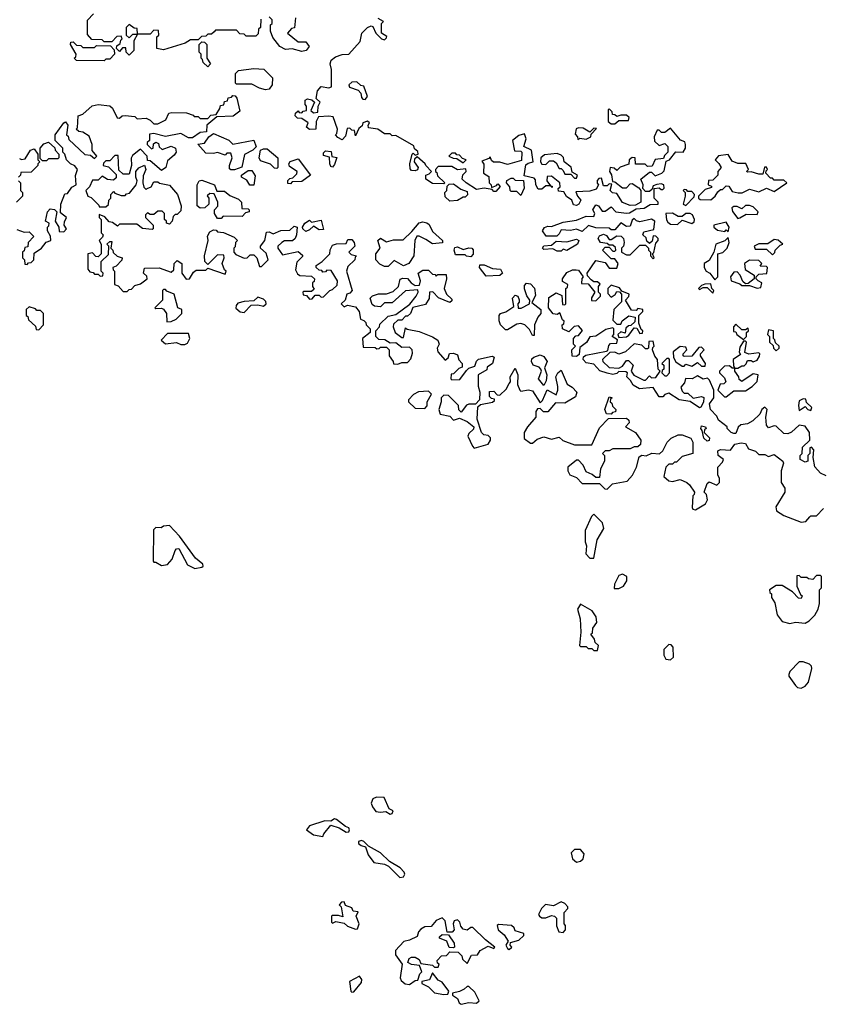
# Model space of a CAD drawing. Extents: x 2494106 to 2685573, y 758056 to 915185.
# Tile 308 of 507: x 2570886 to 2575070, y 898707 to 903835. Entities that reach past the tile are written whole.
import ezdxf

# ---------------------------------------------------------------- set-up
doc = ezdxf.new("R2010")
doc.units = 0

msp = doc.modelspace()

# ---------------------------------------------------------------- linework, layer by layer
at = {"layer": '0CON05XD'}
for points in [[(2572141.7, 903838.3), (2572140, 903795), (2572130, 903785), (2572128.3, 903761.7), (2572115, 903750), (2572065, 903750), (2572055, 903760), (2572031.7, 903761.7), (2572015, 903780), (2571905, 903780), (2571898.3, 903771.7), (2571885, 903760), (2571865, 903760), (2571855, 903750), (2571831.7, 903748.3), (2571815, 903730), (2571775, 903730), (2571747, 903713), (2571635, 903677.5), (2571600, 903685), (2571600, 903745), (2571610, 903755), (2571608.3, 903778.3), (2571585, 903780), (2571565, 903760), (2571500, 903760), (2571480, 903725), (2571480, 903675), (2571455, 903650), (2571440, 903665), (2571438.3, 903688.3), (2571421.7, 903688.3), (2571405, 903670), (2571390, 903685), (2571391.7, 903698.3), (2571408.3, 903711.7), (2571411.7, 903728.3), (2571420, 903735), (2571415, 903750), (2571391.7, 903748.3), (2571365, 903720), (2571325, 903720), (2571315, 903730), (2571261.7, 903731.7), (2571238.3, 903758.3), (2571238.3, 903831.7), (2571270, 903865)], [(2572322.5, 903845), (2572317, 903793), (2572301.7, 903788.3), (2572280, 903765), (2572335, 903720), (2572375, 903720), (2572392.5, 903695), (2572377.5, 903675), (2572355, 903670), (2572305, 903682.5), (2572269.3, 903679.3), (2572240, 903695), (2572203, 903743), (2572192.5, 903775), (2572192.5, 903807.5), (2572200, 903815), (2572200, 903835), (2572185, 903850)], [(2573695, 902720), (2573681.7, 902708.3), (2573626.7, 902706.7), (2573608.8, 902735), (2573617.7, 902752.3), (2573635, 902758.8), (2573655, 902757.5), (2573715, 902781.2), (2573785, 902790), (2573835, 902812.5), (2573875, 902810), (2573880, 902825), (2573870, 902845), (2573885, 902870), (2573900, 902865), (2573918.3, 902838.3), (2573935, 902837.5), (2573965, 902860), (2573990, 902835), (2574045, 902826.7), (2574061.7, 902828.3), (2574095, 902850), (2574137, 902853), (2574168.3, 902871.7), (2574210, 902875), (2574210, 902885), (2574190, 902905), (2574190, 902955), (2574215, 902960), (2574225, 902950), (2574235, 902950), (2574241.7, 902958.3), (2574240, 902975), (2574225, 902980), (2574203, 902977), (2574185, 902970), (2574178.3, 902951.7), (2574165, 902940), (2574145, 902940), (2574130, 902955), (2574132.5, 902975), (2574120, 903005), (2574165, 903040), (2574175, 903040), (2574195, 903022.5), (2574230, 903035), (2574241.7, 903048.3), (2574251.7, 903098.3), (2574270, 903105), (2574303, 903147), (2574340, 903145), (2574352.5, 903165), (2574352.5, 903185), (2574348.3, 903198.3), (2574327, 903207), (2574275, 903270), (2574245, 903247.5), (2574228.3, 903248.3), (2574215, 903260), (2574205, 903260), (2574190, 903225), (2574191.7, 903201.7), (2574215, 903180), (2574245, 903190), (2574260, 903175), (2574260, 903145), (2574243, 903127), (2574238.3, 903111.7), (2574195, 903107.5), (2574178.3, 903071.7), (2574155, 903070), (2574141.7, 903081.7), (2574091.7, 903081.7), (2574090, 903115), (2574075, 903117.5), (2574060, 903105), (2574058.3, 903081.7), (2574013, 903067), (2573995, 903050), (2573981.7, 903061.7), (2573960, 903065), (2573957.5, 903045), (2573967, 903027), (2573971.7, 902991.7), (2573985, 902990), (2574025, 902960), (2574045, 902960), (2574065, 902980), (2574075, 902982.5), (2574109.3, 902959.3), (2574120, 902945), (2574120, 902885), (2574091.7, 902868.3), (2574065, 902866.7), (2574025, 902882.5), (2573995, 902930), (2573973, 902933), (2573960, 902945), (2573968.3, 902978.3), (2573955, 902980), (2573945, 902970), (2573925, 902970), (2573915, 903010), (2573901.7, 903008.3), (2573893, 902997), (2573893, 902983), (2573900, 902975), (2573887, 902953), (2573855, 902942.5), (2573781.7, 902938.3), (2573790, 902915), (2573807.5, 902895), (2573797.5, 902875), (2573785, 902867.5), (2573770, 902870), (2573760, 902895), (2573733.6, 902913.6), (2573718.3, 902938.3), (2573691.7, 902941.7), (2573690, 902955), (2573700, 902965), (2573697.5, 902985), (2573655, 903020), (2573631.7, 903018.3), (2573630, 902995), (2573650, 902970), (2573658.3, 902968.3), (2573658.3, 902961.7), (2573650, 902970), (2573625, 902970), (2573605, 902952.5), (2573585, 902952.5), (2573572.5, 902975), (2573571.7, 903001.7), (2573565, 903010), (2573512.5, 903022.5), (2573521.7, 903078.3), (2573532.5, 903087.5), (2573560, 903095), (2573550, 903155), (2573510, 903175), (2573522.5, 903215), (2573515, 903240), (2573485, 903232.5), (2573452.5, 903205), (2573461.7, 903151.7), (2573495, 903150), (2573500, 903145), (2573498.3, 903101.7), (2573425, 903080), (2573385, 903092.5), (2573353, 903093), (2573341.7, 903101.7), (2573335, 903120), (2573328.3, 903111.7), (2573291.7, 903098.3), (2573301.7, 903081.7), (2573300, 903035), (2573328.3, 903018.3), (2573330, 902985), (2573340, 902975), (2573341.7, 902961.7), (2573368.3, 902971.7), (2573375, 902980), (2573387, 902967), (2573365, 902940), (2573355, 902940), (2573345, 902950), (2573305, 902957.5), (2573265, 902950), (2573210, 902985), (2573190, 903005), (2573193, 903027), (2573210, 903045), (2573208.3, 903058.3), (2573165, 903052.5), (2573135, 903070), (2573065, 903070), (2573050, 903055), (2573050, 903045), (2573058.3, 903038.3), (2573061.7, 903021.7), (2573100, 902985), (2573095, 902980), (2573035, 902982.5), (2573000, 903005), (2573000, 903025), (2573018.3, 903031.7), (2573030, 903045), (2573000, 903075), (2572997.5, 903085), (2572955, 903120), (2572941.7, 903108.3), (2572940, 903095), (2572960, 903065), (2572957, 903053), (2572945, 903047.5), (2572925, 903050), (2572918.3, 903058.3), (2572917.5, 903085), (2572930, 903135), (2572935, 903140), (2572945, 903130), (2572960, 903135), (2572958.3, 903148.3), (2572941.7, 903161.7), (2572938.3, 903178.3), (2572845, 903232.5), (2572825, 903230), (2572815, 903240), (2572785, 903240), (2572750, 903265), (2572701.7, 903271.7), (2572700, 903285), (2572707.5, 903297.5), (2572697, 903307), (2572671.7, 903298.3), (2572668.3, 903281.7), (2572651.7, 903268.3), (2572635, 903230), (2572628.3, 903258.3), (2572615, 903260), (2572605, 903270), (2572591.7, 903268.3), (2572581.7, 903228.3), (2572565, 903210), (2572541.7, 903221.7), (2572530, 903235), (2572537, 903243), (2572540, 903265), (2572518.3, 903328.3), (2572495, 903333.3), (2572441.7, 903328.3), (2572430, 903305), (2572427.5, 903265), (2572395, 903262.5), (2572380, 903275), (2572388.3, 903298.3), (2572355, 903320), (2572331.7, 903321.7), (2572320, 903335), (2572321.7, 903348.3), (2572335, 903360), (2572341.7, 903351.7), (2572355, 903350), (2572361.7, 903358.3), (2572378.3, 903361.7), (2572380, 903385), (2572373, 903393), (2572372.5, 903415), (2572385, 903422.5), (2572407, 903417), (2572420, 903405), (2572401.7, 903361.7), (2572415, 903350), (2572437.5, 903352.5), (2572440, 903385), (2572450, 903405), (2572430, 903425), (2572436.7, 903465), (2572455, 903487.5), (2572495, 903480), (2572510, 903485), (2572510, 903575), (2572502.5, 903605), (2572507.5, 903625), (2572529.3, 903640.7), (2572565, 903653.3), (2572600, 903655), (2572658.8, 903721.2), (2572667.5, 903765), (2572697.5, 903795), (2572715, 903802.5), (2572725, 903800), (2572740, 903765), (2572770, 903735), (2572785, 903730), (2572795, 903740), (2572797.5, 903747.5), (2572770, 903765), (2572770, 903815), (2572780, 903825), (2572751.7, 903841.7)], [(2571455, 903740), (2571475, 903760), (2571500, 903760), (2571498.3, 903788.3), (2571481.7, 903791.7), (2571455, 903810), (2571440, 903795), (2571440, 903755), (2571455, 903740)], [(2571325, 903620), (2571181.7, 903621.7), (2571170, 903635), (2571178.3, 903641.7), (2571180, 903655), (2571150, 903705), (2571151.7, 903718.3), (2571165, 903720), (2571181.7, 903701.7), (2571205, 903700), (2571215, 903690), (2571275, 903690), (2571285, 903700), (2571358.3, 903698.3), (2571378.3, 903678.3), (2571380, 903655), (2571355, 903630), (2571335, 903630), (2571325, 903620)], [(2571865, 903590), (2571841.7, 903611.7), (2571838.3, 903628.3), (2571830, 903635), (2571830, 903655), (2571820, 903665), (2571820, 903705), (2571835, 903720), (2571848.3, 903718.3), (2571860, 903705), (2571860, 903635), (2571880, 903605), (2571865, 903590)], [(2572165, 903470), (2572135, 903477.5), (2572095, 903500), (2572015, 903500), (2572010, 903505), (2572010, 903555), (2572025, 903570), (2572105, 903580), (2572157, 903577), (2572201.7, 903531.7), (2572200, 903495), (2572185, 903472.5), (2572165, 903470)], [(2572685, 903420), (2572697.5, 903435), (2572678.3, 903488.3), (2572661.7, 903491.7), (2572641.7, 903511.7), (2572615, 903510), (2572600, 903495), (2572603.3, 903483.3), (2572648.3, 903468.3), (2572661.7, 903451.7), (2572665, 903430), (2572671.7, 903421.7), (2572685, 903420)], [(2570911.7, 902561.7), (2570925, 902560), (2570931.7, 902568.3), (2570945, 902570), (2570960, 902585), (2570961.7, 902618.3), (2571000, 902645), (2571023.6, 902676.4), (2571047.5, 902685), (2571047, 902707), (2571030, 902735), (2571030, 902755), (2571038.3, 902761.7), (2571040, 902775), (2571020, 902785), (2571030, 902835), (2571045, 902850), (2571067, 902847), (2571080, 902835), (2571070, 902785), (2571090, 902755), (2571091.7, 902731.7), (2571115, 902730), (2571130, 902745), (2571117.5, 902765), (2571118.3, 902781.7), (2571130, 902805), (2571098.3, 902828.3), (2571100, 902875), (2571121.7, 902928.3), (2571135, 902930), (2571157, 902963), (2571180, 902975), (2571177, 903023), (2571187.5, 903055), (2571173, 903073), (2571150, 903085), (2571130, 903105), (2571120, 903135), (2571110, 903145), (2571110, 903165), (2571070, 903205), (2571070, 903235), (2571115, 903297.5), (2571125, 903302.5), (2571136.7, 903285), (2571130, 903235), (2571138.3, 903228.3), (2571141.7, 903211.7), (2571225, 903132.5), (2571255, 903130), (2571275, 903112.5), (2571287.5, 903125), (2571263.3, 903153.3), (2571263.8, 903185), (2571248.3, 903228.3), (2571215, 903250), (2571193, 903253), (2571180, 903265), (2571187.5, 903272.5), (2571190, 903335), (2571215, 903342.5), (2571263, 903387), (2571295, 903393.8), (2571355.7, 903385.7), (2571368.8, 903375), (2571393, 903323), (2571405, 903322.5), (2571420, 903335), (2571435, 903336.7), (2571485, 903330), (2571498.3, 903318.3), (2571545, 903322.5), (2571565, 903312.5), (2571585, 903292.5), (2571605, 903293.3), (2571647, 903313), (2571661.7, 903348.3), (2571678.3, 903351.7), (2571755, 903350), (2571788.3, 903338.3), (2571795, 903330), (2571815, 903330), (2571825, 903320), (2571865, 903320), (2571881.7, 903338.3), (2571908.3, 903341.7), (2571928.3, 903371.7), (2571931.7, 903388.3), (2571948.3, 903391.7), (2571951.7, 903408.3), (2571968.3, 903411.7), (2571971.7, 903428.3), (2571988.3, 903431.7), (2571995, 903440), (2572008.3, 903438.3), (2572017, 903427), (2572031.7, 903358.3), (2571997, 903333), (2571911.7, 903328.3), (2571860, 903285), (2571858.3, 903251.7), (2571825, 903247.5), (2571785, 903220), (2571765, 903220), (2571725, 903242.5), (2571645, 903226.7), (2571585, 903242.5), (2571561.7, 903238.3), (2571562.5, 903205), (2571550, 903195), (2571550, 903185), (2571571.7, 903161.7), (2571580, 903165), (2571581.7, 903188.3), (2571595, 903197.5), (2571609.3, 903189.3), (2571612.5, 903172.5), (2571628.3, 903158.3), (2571675, 903176.7), (2571696.7, 903165), (2571700, 903145), (2571690.7, 903129.3), (2571655, 903100), (2571647.5, 903065), (2571625, 903050), (2571565, 903100), (2571551.7, 903101.7), (2571550, 903125), (2571515, 903160), (2571473, 903127), (2571467, 903113), (2571467.5, 903075), (2571455, 903030), (2571425, 903030), (2571401.7, 903051.7), (2571398.3, 903128.3), (2571381.7, 903128.3), (2571355, 903100), (2571335, 903100), (2571321.7, 903088.3), (2571320, 903075), (2571348.3, 903068.3), (2571388.3, 903028.3), (2571388.3, 903011.7), (2571375, 903000), (2571342.5, 903002.5), (2571315, 903020), (2571295, 903000), (2571265, 903000), (2571250, 902965), (2571230, 902945), (2571240, 902915), (2571258.3, 902908.3), (2571298.3, 902868.3), (2571300, 902860), (2571335, 902860), (2571348.3, 902871.7), (2571350, 902895), (2571360, 902905), (2571360, 902925), (2571375, 902940), (2571381.7, 902931.7), (2571415, 902920), (2571435, 902920), (2571441.7, 902928.3), (2571458.3, 902931.7), (2571492.5, 902975), (2571497.5, 902995), (2571490, 903015), (2571490, 903045), (2571507, 903063), (2571535, 903077.5), (2571542.5, 903055), (2571528.3, 903021.7), (2571527.5, 902985), (2571532.5, 902962.5), (2571545, 902950), (2571550, 902955), (2571570, 902965), (2571585, 902990), (2571605, 902990), (2571613, 902983), (2571665, 902973.3), (2571707.5, 902925), (2571726.7, 902865), (2571725, 902840), (2571705, 902820), (2571695, 902820), (2571685, 902810), (2571680, 902785), (2571665, 902770), (2571650, 902775), (2571650, 902785), (2571640, 902795), (2571640, 902825), (2571628.3, 902838.3), (2571605, 902837.5), (2571585, 902820), (2571565, 902820), (2571551.7, 902828.3), (2571541.7, 902818.3), (2571540, 902805), (2571580, 902765), (2571580, 902745), (2571575, 902742.5), (2571525, 902747.5), (2571495, 902770), (2571405, 902770), (2571395, 902760), (2571368.3, 902778.3), (2571351.7, 902781.7), (2571328.3, 902808.3), (2571300, 902820), (2571300, 902805), (2571310, 902795), (2571310, 902725), (2571320, 902715), (2571317, 902703), (2571300, 902685), (2571310, 902665), (2571310, 902615), (2571295, 902600), (2571281.7, 902601.7), (2571265, 902620), (2571240, 902615), (2571240, 902535), (2571251.7, 902521.7), (2571268.3, 902518.3), (2571275, 902510), (2571295, 902510), (2571305, 902500), (2571318.3, 902501.7), (2571320, 902515), (2571310, 902525), (2571310, 902575), (2571348.3, 902611.7), (2571350, 902655), (2571340, 902665), (2571355, 902680), (2571365, 902680), (2571360, 902645), (2571370, 902635), (2571371.7, 902621.7), (2571393, 902603), (2571420, 902595), (2571418.3, 902581.7), (2571388.3, 902551.7), (2571370, 902545), (2571371.7, 902531.7), (2571380, 902525), (2571380, 902455), (2571398.3, 902448.3), (2571425, 902420), (2571445, 902420), (2571455, 902430), (2571468.3, 902431.7), (2571485, 902450), (2571515, 902460), (2571550, 902485), (2571548.3, 902498.3), (2571530, 902515), (2571535, 902540), (2571611.7, 902541.7), (2571675, 902520), (2571688.3, 902531.7), (2571690, 902565), (2571705, 902580), (2571730, 902565), (2571730, 902515), (2571753, 902483), (2571770, 902485), (2571790.7, 902519.3), (2571805, 902530), (2571855, 902530), (2571865, 902540), (2571955, 902510), (2571960, 902525), (2571951.7, 902531.7), (2571940, 902565), (2571950, 902595), (2571948.3, 902608.3), (2571915, 902610), (2571865, 902560), (2571850, 902575), (2571847.5, 902605), (2571867.5, 902685), (2571863, 902707), (2571875, 902730), (2571895, 902740), (2571908.3, 902738.3), (2571915, 902730), (2571947, 902727), (2572001.7, 902701.7), (2572020, 902685), (2572010, 902675), (2572008.3, 902651.7), (2572000, 902645), (2572000, 902625), (2572011.7, 902611.7), (2572055, 902592.5), (2572070, 902595), (2572085, 902610), (2572105, 902610), (2572120, 902595), (2572135, 902550), (2572145, 902550), (2572180, 902585), (2572168.3, 902618.3), (2572140, 902645), (2572140, 902655), (2572162.5, 902685), (2572171.7, 902728.3), (2572185, 902730), (2572205, 902720), (2572245, 902737.5), (2572291.7, 902738.3), (2572315, 902760), (2572330, 902755), (2572327.5, 902715), (2572320, 902695), (2572307, 902683), (2572265, 902682.5), (2572250, 902675), (2572230, 902655), (2572230, 902645), (2572255, 902610), (2572335, 902627.5), (2572358.3, 902608.3), (2572358.3, 902601.7), (2572328.3, 902571.7), (2572321.7, 902531.7), (2572331.7, 902511.7), (2572345, 902502.5), (2572405, 902500), (2572420, 902485), (2572418.3, 902471.7), (2572410, 902465), (2572410, 902445), (2572418.3, 902431.7), (2572405, 902420), (2572365, 902420), (2572360, 902415), (2572361.7, 902401.7), (2572378.3, 902398.3), (2572395, 902380), (2572408.3, 902381.7), (2572425, 902400), (2572445, 902400), (2572455, 902390), (2572468.3, 902391.7), (2572500, 902425), (2572515, 902430), (2572538.3, 902451.7), (2572540, 902475), (2572508.3, 902528.3), (2572485, 902530), (2572478.3, 902521.7), (2572465, 902520), (2572458.3, 902528.3), (2572445, 902530), (2572430, 902545), (2572430, 902555), (2572460, 902575), (2572500, 902615), (2572503, 902637), (2572515, 902660), (2572535, 902667.5), (2572585, 902670), (2572595, 902690), (2572615, 902690), (2572627.5, 902675), (2572630, 902655), (2572600, 902625), (2572611.7, 902611.7), (2572640, 902605), (2572631.7, 902598.3), (2572630, 902585), (2572595, 902550), (2572587.5, 902525), (2572617.5, 902425), (2572605, 902410), (2572590, 902405), (2572580, 902375), (2572560, 902355), (2572575, 902340), (2572592.5, 902347.5), (2572635, 902340), (2572652.5, 902315), (2572660, 902275), (2572678.3, 902268.3), (2572688.3, 902258.3), (2572690, 902245), (2572710, 902225), (2572710, 902205), (2572670, 902175), (2572675, 902130), (2572737.5, 902127.5), (2572745, 902120), (2572758.3, 902121.7), (2572765, 902130), (2572795, 902130), (2572810, 902115), (2572810, 902085), (2572830, 902055), (2572831.7, 902041.7), (2572855, 902040), (2572875, 902050), (2572905, 902050), (2572921.7, 902068.3), (2572931.7, 902098.3), (2572930, 902115), (2572915, 902130), (2572875, 902127.5), (2572845, 902152.5), (2572815, 902150), (2572787, 902167), (2572755, 902170), (2572740, 902185), (2572740, 902215), (2572760, 902235), (2572761.7, 902248.3), (2572805, 902290), (2572845, 902300), (2572916.7, 902353.3), (2572950, 902395), (2572960, 902415), (2572958.3, 902428.3), (2572895, 902422.5), (2572825, 902360), (2572785, 902360), (2572765, 902340), (2572733, 902343), (2572721.7, 902351.7), (2572710, 902385), (2572723, 902397), (2572753.6, 902406.4), (2572795, 902406.7), (2572830.7, 902419.3), (2572857.5, 902445), (2572867, 902483), (2572880.7, 902489.3), (2572905, 902487.5), (2572923.6, 902463.6), (2572945, 902450), (2572968.3, 902451.7), (2572972.5, 902475), (2572960, 902515), (2572985, 902530), (2573015, 902530), (2573035, 902510), (2573048.3, 902508.3), (2573055, 902500), (2573062.5, 902507.5), (2573107, 902507), (2573108.8, 902485), (2573096.7, 902435), (2573107.5, 902405), (2573135, 902380), (2573135, 902370), (2573125, 902362.5), (2573066.4, 902386.4), (2573037, 902417), (2573020, 902415), (2573017.5, 902382.5), (2572998.3, 902351.7), (2572933.3, 902336.7), (2572920, 902305), (2572905, 902290), (2572895, 902290), (2572875, 902270), (2572855, 902270), (2572831.7, 902248.3), (2572830, 902235), (2572840, 902205), (2572875, 902180), (2572885, 902180)], [(2573985, 903292.5), (2574005, 903310), (2574055, 903310), (2574060, 903325), (2574045, 903337.5), (2574015, 903337.5), (2573995, 903330), (2573985, 903340), (2573971.7, 903341.7), (2573970, 903355), (2573955, 903370), (2573950, 903365), (2573950, 903305), (2573965, 903292.5), (2573985, 903292.5)], [(2573791.7, 903211.7), (2573802.5, 903217.5), (2573835, 903212.5), (2573860, 903225), (2573861.7, 903238.3), (2573888.3, 903268.3), (2573875, 903270), (2573855, 903250), (2573819.3, 903269.3), (2573795, 903272.5), (2573783.6, 903266.4), (2573778.3, 903238.3), (2573790, 903225), (2573791.7, 903211.7)], [(2572005, 903052.5), (2571985, 903052.5), (2571978.3, 903058.3), (2571977.5, 903075), (2571992.5, 903115), (2571985, 903140), (2571965, 903140), (2571955, 903130), (2571915, 903142.5), (2571895, 903137.5), (2571855, 903140), (2571812.5, 903187.5), (2571848.3, 903191.7), (2571870, 903225), (2571895, 903242.5), (2571975, 903207.5), (2571995, 903187.5), (2572105, 903207.5), (2572117, 903173), (2572100, 903155), (2572057, 903133), (2572043, 903067), (2572005, 903052.5)], [(2570885, 903112.5), (2570895, 903107.5), (2570915, 903110), (2570942.5, 903155), (2570961.7, 903161.7), (2570980, 903135), (2570980, 903105), (2570990, 903095), (2570980, 903085), (2570980, 903075), (2570945, 903040), (2570891.7, 903038.3), (2570890, 903025), (2570880, 903015)], [(2571025, 903100), (2571005, 903100), (2570991.7, 903111.7), (2570992.5, 903165), (2571011.2, 903188.8), (2571035, 903197.5), (2571068.3, 903168.3), (2571070, 903155), (2571090, 903135), (2571090, 903115), (2571085, 903110), (2571035, 903110), (2571025, 903100)], [(2572225, 903060), (2572211.7, 903061.7), (2572191.7, 903081.7), (2572140, 903100), (2572132.5, 903115), (2572140, 903155), (2572155, 903162.5), (2572175, 903162.5), (2572230, 903115), (2572230, 903065), (2572225, 903060)], [(2572515, 903067.5), (2572505, 903070), (2572500, 903085), (2572498.3, 903118.3), (2572468.3, 903128.3), (2572468.3, 903141.7), (2572478.3, 903151.7), (2572508.3, 903148.3), (2572511.7, 903121.7), (2572537, 903117), (2572525, 903080), (2572515, 903067.5)], [(2572295, 902980), (2572281.7, 902981.7), (2572281.7, 902998.3), (2572291.7, 903008.3), (2572308.3, 903011.7), (2572328.3, 903031.7), (2572330, 903045), (2572290, 903070), (2572287.5, 903085), (2572293.8, 903096.2), (2572335, 903110), (2572400, 903025), (2572355, 902992.5), (2572305, 902990), (2572295, 902980)], [(2573195, 903090), (2573210, 903105), (2573191.7, 903111.7), (2573175, 903130), (2573161.7, 903131.7), (2573155, 903140), (2573135, 903140), (2573120, 903125), (2573143, 903113), (2573161.7, 903111.7), (2573195, 903090)], [(2573785, 903010), (2573790, 903025), (2573761.7, 903041.7), (2573757, 903067), (2573720, 903095), (2573717, 903117), (2573705, 903130), (2573685, 903137.5), (2573618.3, 903131.7), (2573600, 903115), (2573597.5, 903095), (2573605, 903082.5), (2573625, 903080), (2573645, 903100), (2573665, 903100), (2573679.3, 903089.3), (2573695, 903060), (2573705, 903060), (2573715, 903050), (2573725, 903030), (2573755, 903030), (2573775, 903010), (2573785, 903010)], [(2574485, 902897.5), (2574507.5, 902915), (2574521.7, 902938.3), (2574535, 902950), (2574545, 902950), (2574565, 902970), (2574578.3, 902968.3), (2574595, 902940), (2574626.4, 902933.6), (2574646.7, 902933.3), (2574685, 902952.5), (2574735, 902938.8), (2574775, 902957.5), (2574815, 902940), (2574880, 902985), (2574865, 903000), (2574815, 903000), (2574805, 903010), (2574795, 903010), (2574770, 903035), (2574771.7, 903048.3), (2574780, 903055), (2574775, 903067.5), (2574763.3, 903066.7), (2574755, 903030), (2574735, 903030), (2574695, 903042.5), (2574675, 903040), (2574670, 903045), (2574680, 903055), (2574666.2, 903086.2), (2574625, 903086.7), (2574595, 903097.5), (2574575, 903132.5), (2574525, 903126.7), (2574507.5, 903105), (2574526.4, 903086.4), (2574537.5, 903065), (2574520, 903045), (2574520, 903025), (2574495, 903000), (2574471.7, 902998.3), (2574470, 902975), (2574488.3, 902968.3), (2574488.3, 902961.7), (2574455, 902950), (2574420, 902915), (2574420, 902905), (2574428.3, 902898.3), (2574485, 902897.5)], [(2572105, 902972.5), (2572083.6, 902973.6), (2572069.3, 902999.3), (2572040, 903015), (2572040, 903025), (2572075, 903050), (2572095, 903050), (2572111.7, 903021.7), (2572105, 902972.5)], [(2571935, 902800), (2571915, 902800), (2571900, 902825), (2571900, 902845), (2571917, 902863), (2571917.5, 902885), (2571898.3, 902928.3), (2571875, 902930), (2571861.7, 902918.3), (2571870, 902905), (2571870, 902875), (2571850, 902855), (2571825, 902852.5), (2571810, 902865), (2571810, 902975), (2571820, 902995), (2571835, 903000), (2571900, 902975), (2571911.7, 902941.7), (2571951.7, 902941.7), (2571979.3, 902919.3), (2572025, 902900), (2572040, 902885), (2572041.7, 902851.7), (2572075, 902850), (2572080, 902845), (2572080, 902835), (2572061.7, 902828.3), (2572045, 902810), (2571945, 902812.5), (2571935, 902800)], [(2573495, 902920), (2573475, 902940), (2573445, 902940), (2573440, 902945), (2573437.5, 902965), (2573420, 902985), (2573421.7, 902998.3), (2573445, 903010), (2573455, 903010), (2573465, 903000), (2573508.3, 902998.3), (2573511.7, 902958.3), (2573495, 902920)], [(2570880, 902995), (2570890, 902985), (2570890, 902945), (2570900, 902935), (2570900, 902915), (2570870, 902885)], [(2573125, 902890), (2573101.7, 902911.7), (2573100, 902935), (2573110, 902945), (2573111.7, 902968.3), (2573122.5, 902977.5), (2573145, 902980), (2573183, 902953), (2573215, 902940), (2573217, 902923), (2573205, 902910), (2573195, 902910), (2573165, 902892.5), (2573125, 902890)], [(2574355, 902867.5), (2574398.3, 902911.7), (2574400, 902925), (2574385, 902940), (2574365, 902940), (2574358.3, 902948.3), (2574345, 902950), (2574340, 902945), (2574350, 902935), (2574350, 902915), (2574340, 902875), (2574355, 902867.5)], [(2574625, 902800), (2574635, 902802.5), (2574668.3, 902821.7), (2574725, 902820), (2574730, 902835), (2574705, 902860), (2574685, 902867.5), (2574665, 902867.5), (2574645, 902850), (2574621.7, 902861.7), (2574605, 902862.5), (2574593.3, 902855), (2574596.7, 902836.7), (2574625, 902800)], [(2575085, 901460), (2575055, 901473.3), (2575026.4, 901506.4), (2575017.5, 901555), (2575020, 901595), (2575008.3, 901608.3), (2575000, 901605), (2575000, 901575), (2574990, 901565), (2574990, 901535), (2574975, 901530), (2574950, 901545), (2574950, 901565), (2574960, 901575), (2574961.7, 901608.3), (2575000, 901645), (2574997.5, 901685), (2574975, 901717.5), (2574945, 901722.5), (2574905, 901687.5), (2574885, 901677.5), (2574865, 901680), (2574825, 901717.5), (2574815, 901720), (2574785, 901710), (2574773.6, 901723.6), (2574770, 901765), (2574777.5, 901805), (2574765, 901817.5), (2574750, 901805), (2574739.3, 901780.7), (2574702.5, 901745), (2574675, 901730), (2574640, 901725), (2574627.5, 901712.5), (2574615, 901680), (2574605, 901680), (2574590, 901685), (2574570, 901705), (2574570, 901715), (2574525, 901750), (2574515, 901770), (2574482.5, 901805), (2574476.7, 901835), (2574500, 901865), (2574500, 901905), (2574478.3, 901958.3), (2574467.5, 901967.5), (2574445, 901962.5), (2574415, 901980), (2574386.4, 901963.6), (2574353, 901967), (2574347, 901943), (2574328.3, 901921.7), (2574335, 901900), (2574345, 901890), (2574365, 901890), (2574393, 901863), (2574435, 901872.5), (2574447.5, 901867.5), (2574447, 901843), (2574433, 901817), (2574425, 901813.3), (2574377, 901847), (2574320, 901855), (2574265, 901890), (2574245, 901882.5), (2574235, 901870), (2574215, 901870), (2574185, 901920), (2574113, 901913), (2574080.7, 901930.7), (2574066.4, 901956.4), (2574047.5, 901975), (2574050, 901995), (2574041.7, 902001.7), (2574005, 902002.5), (2573995, 901992.5), (2573975, 901987.5), (2573945, 901993.3), (2573906.4, 902006.4), (2573875, 902040), (2573835, 902047.5), (2573820, 902065), (2573821.7, 902078.3), (2573833, 902087), (2573941.7, 902108.3), (2573948.3, 902111.7), (2573952.5, 902137.5), (2573961.7, 902148.3), (2573995, 902150), (2573998.3, 902168.3), (2573970, 902185), (2573980, 902195), (2573980, 902225), (2573975, 902230), (2573938.3, 902221.7), (2573885, 902187.5), (2573855, 902182.5), (2573836.4, 902153.6), (2573801.7, 902128.3), (2573798.3, 902091.7), (2573785, 902080), (2573761.7, 902081.7), (2573760, 902115), (2573780, 902135), (2573770, 902145), (2573770, 902175), (2573781.7, 902188.3), (2573795, 902190), (2573817, 902217), (2573795, 902240), (2573773, 902237), (2573745, 902210), (2573712.5, 902225), (2573710, 902245), (2573718.3, 902251.7), (2573720, 902265), (2573711.7, 902271.7), (2573698.3, 902308.3), (2573685, 902300), (2573663, 902303), (2573640, 902335), (2573641.7, 902388.3), (2573678.3, 902411.7), (2573708.3, 902398.3), (2573711.7, 902351.7), (2573725, 902350), (2573730, 902355), (2573730, 902435), (2573738.3, 902441.7), (2573740, 902455), (2573711.7, 902471.7), (2573712.5, 902485), (2573735, 902517.5), (2573765, 902532.5), (2573783, 902533), (2573795, 902530), (2573820, 902495), (2573813, 902487), (2573811.7, 902461.7), (2573845, 902460), (2573880, 902415), (2573863, 902387), (2573862.5, 902372.5), (2573885, 902370), (2573910, 902395), (2573910, 902405), (2573900, 902415), (2573900, 902445), (2573908.3, 902458.3), (2573895, 902470), (2573875, 902470), (2573860.7, 902480.7), (2573841.7, 902501.7), (2573840, 902515), (2573885, 902580), (2573935, 902570), (2573955, 902540), (2573995, 902540), (2574002.5, 902565), (2573985, 902590), (2573965, 902590), (2573920, 902635), (2573935, 902650), (2573955, 902650), (2573975, 902630), (2573985, 902630), (2573990, 902635), (2573988.3, 902648.3), (2573975, 902660), (2573955, 902660), (2573945, 902670), (2573910, 902675), (2573897.5, 902695), (2573905, 902710), (2573925, 902717.5), (2573941.7, 902711.7), (2573955, 902690), (2573965, 902690), (2573995, 902710), (2574018.3, 902708.3), (2574030, 902695), (2574032.5, 902675), (2574030, 902655), (2574020, 902645), (2574020, 902625), (2574045, 902610), (2574065, 902610), (2574115, 902660), (2574145, 902660), (2574160, 902645), (2574160, 902635), (2574170, 902625), (2574170, 902605), (2574185, 902590), (2574190, 902595), (2574180, 902615), (2574187, 902623), (2574198.3, 902671.7), (2574210, 902685), (2574210, 902695), (2574198.3, 902708.3), (2574185, 902710), (2574178.3, 902681.7), (2574165, 902670), (2574151.7, 902681.7), (2574148.3, 902698.3), (2574130, 902715), (2574135, 902730), (2574188.3, 902741.7), (2574192.5, 902785), (2574175, 902796.7), (2574115, 902782.5), (2574097.5, 902787.5), (2574085, 902800), (2574075, 902790), (2574065, 902760), (2574045, 902757.5), (2574015, 902777.5), (2573985, 902740), (2573965, 902740), (2573955, 902750), (2573885, 902751.2), (2573847, 902763), (2573815, 902732.5), (2573785, 902743.3), (2573753, 902737), (2573705, 902740), (2573695, 902720)], [(2574311.7, 902768.3), (2574335, 902790), (2574385, 902773.3), (2574398.3, 902781.7), (2574400, 902795), (2574389.3, 902819.3), (2574376.4, 902826.4), (2574353.6, 902826.4), (2574335, 902810), (2574315, 902810), (2574285, 902827.5), (2574250, 902825), (2574253.3, 902793.3), (2574260, 902780), (2574275, 902770), (2574311.7, 902768.3)], [(2570871.7, 902741.7), (2570908.3, 902728.3), (2570935, 902730), (2570960, 902705), (2570930, 902675), (2570928.3, 902651.7), (2570911.7, 902648.3), (2570908.3, 902631.7), (2570900, 902625), (2570900, 902595), (2570910, 902585), (2570911.7, 902561.7)], [(2572375, 902732.5), (2572360, 902745), (2572357.5, 902755), (2572370, 902775), (2572395, 902790), (2572405, 902780), (2572455, 902790), (2572468.3, 902741.7), (2572445, 902740), (2572415, 902760), (2572395, 902740), (2572375, 902732.5)], [(2572805, 902550), (2572785, 902550), (2572761.7, 902561.7), (2572740, 902585), (2572740, 902615), (2572762.5, 902645), (2572750, 902685), (2572765, 902696.7), (2572795, 902677.5), (2572831.7, 902688.3), (2572881.7, 902688.3), (2572928.3, 902731.7), (2572965, 902777.5), (2572985, 902782.5), (2573006.1, 902776.1), (2573017.5, 902767.5), (2573035, 902732.5), (2573087.5, 902685), (2573086.7, 902673.3), (2573035, 902667.5), (2573000.7, 902690.7), (2572965, 902707.5), (2572953, 902707), (2572942.5, 902685), (2572937.5, 902605), (2572912.5, 902565), (2572885, 902553.3), (2572835, 902580), (2572805, 902550)], [(2574575, 902730), (2574580, 902755), (2574565, 902780), (2574500, 902765), (2574500, 902755), (2574518.3, 902738.3), (2574557.5, 902732.5), (2574565, 902740), (2574575, 902730)], [(2573705, 902630), (2573685, 902630), (2573661.7, 902641.7), (2573615, 902637.5), (2573607.5, 902645), (2573615, 902657.5), (2573655, 902660), (2573678.3, 902681.7), (2573735, 902677.5), (2573785, 902692.5), (2573797.5, 902685), (2573790, 902665), (2573735, 902632.5), (2573715, 902640), (2573705, 902630)], [(2574505, 902480), (2574520, 902495), (2574520, 902615), (2574547, 902623), (2574570, 902645), (2574580, 902675), (2574575, 902700), (2574557, 902683), (2574510, 902665), (2574500, 902625), (2574475, 902580), (2574450, 902565), (2574450, 902545), (2574460, 902525), (2574480, 902515), (2574505, 902480)], [(2574805, 902610), (2574818.3, 902621.7), (2574820, 902635), (2574845, 902660), (2574860, 902665), (2574835, 902687.5), (2574815, 902690), (2574781.7, 902668.3), (2574735, 902667.5), (2574710, 902655), (2574715, 902640), (2574775, 902640), (2574805, 902610)], [(2573235, 902600), (2573213, 902603), (2573205, 902610), (2573155, 902610), (2573147.5, 902635), (2573151.7, 902648.3), (2573165, 902652.5), (2573195, 902637.5), (2573225, 902647.5), (2573240, 902645), (2573246.4, 902636.4), (2573246.7, 902613.3), (2573235, 902600)], [(2573315, 902500), (2573280, 902545), (2573281.7, 902558.3), (2573305, 902557.5), (2573348.3, 902538.3), (2573390, 902535), (2573400, 902515), (2573385, 902503.3), (2573315, 902500)], [(2574725, 902437.5), (2574745, 902440), (2574750, 902465), (2574730, 902475), (2574720, 902485), (2574720, 902495), (2574735, 902510), (2574776.4, 902513.6), (2574780, 902545), (2574775, 902550), (2574741.7, 902551.7), (2574750, 902565), (2574735, 902580), (2574685, 902582.5), (2574660, 902565), (2574663.6, 902533.6), (2574710, 902505), (2574710, 902485), (2574678.3, 902461.7), (2574665, 902460), (2574651.7, 902471.7), (2574637.5, 902505), (2574621.7, 902521.7), (2574605, 902520), (2574587.5, 902495), (2574590, 902475), (2574635, 902460), (2574645, 902450), (2574685, 902450), (2574725, 902437.5)], [(2573565, 902190), (2573555, 902190), (2573540.7, 902220.7), (2573515.8, 902245.8), (2573495, 902252), (2573475, 902250), (2573425, 902220), (2573415, 902220), (2573390, 902245), (2573383, 902267), (2573382.5, 902295), (2573390, 902305), (2573417, 902313), (2573458.3, 902341.7), (2573452.5, 902385), (2573465, 902400), (2573480, 902395), (2573486.4, 902376.4), (2573487, 902363), (2573480, 902355), (2573481.7, 902331.7), (2573497, 902333), (2573540, 902355), (2573542.5, 902375), (2573526.4, 902396.4), (2573513.9, 902433.9), (2573515, 902450), (2573525, 902462.5), (2573545, 902460), (2573567, 902437), (2573571.7, 902398.3), (2573551.7, 902361.7), (2573600, 902325), (2573600, 902305), (2573583.3, 902285), (2573566.7, 902245), (2573565, 902190)], [(2574005, 902180), (2574045, 902182.5), (2574058.3, 902191.7), (2574085, 902230), (2574098.3, 902228.3), (2574115, 902200), (2574128.3, 902201.7), (2574130, 902215), (2574121.7, 902221.7), (2574110, 902255), (2574110, 902295), (2574130, 902315), (2574130, 902325), (2574105, 902330), (2574095, 902320), (2574071.7, 902321.7), (2574040, 902375), (2574057, 902393), (2574060, 902405), (2574021.7, 902421.7), (2574008.3, 902438.3), (2573965, 902452.5), (2573947.5, 902435), (2573948.3, 902408.3), (2573965, 902390), (2573986.7, 902403.3), (2573995, 902420), (2574008.3, 902418.3), (2574020, 902405), (2574020, 902365), (2573980, 902325), (2573975, 902270), (2573995, 902250), (2574015, 902250), (2574023.6, 902266.4), (2574058.3, 902291.7), (2574090, 902285), (2574088.3, 902261.7), (2574068.3, 902241.7), (2574055, 902240), (2574041.7, 902228.3), (2574038.3, 902201.7), (2574015, 902210), (2574000, 902195), (2574005, 902180)], [(2574495, 902410), (2574500, 902425), (2574490, 902435), (2574485, 902460), (2574453, 902457), (2574435, 902450), (2574420, 902435), (2574425, 902430), (2574445, 902440), (2574465, 902440), (2574495, 902410)], [(2571651.7, 902261.7), (2571675, 902262.5), (2571700, 902275), (2571730, 902305), (2571730, 902325), (2571710, 902335), (2571690, 902405), (2571651.7, 902421.7), (2571645, 902430), (2571635, 902430), (2571630, 902425), (2571630, 902375), (2571590, 902335), (2571595, 902330), (2571625, 902332.5), (2571635, 902327.5), (2571650, 902305), (2571651.7, 902261.7)], [(2572055, 902310), (2572091.7, 902348.3), (2572125, 902350), (2572155, 902342.5), (2572170, 902355), (2572167, 902367), (2572155, 902380), (2572125, 902390), (2572105, 902370), (2572055, 902367.5), (2572021.7, 902358.3), (2572013, 902347), (2572011.7, 902331.7), (2572033, 902313), (2572055, 902310)], [(2570985, 902220), (2571010, 902245), (2571010, 902305), (2570995, 902320), (2570975, 902320), (2570968.3, 902328.3), (2570935, 902340), (2570920, 902325), (2570920, 902295), (2570928.3, 902288.3), (2570931.7, 902271.7), (2570968.3, 902238.3), (2570971.7, 902221.7), (2570985, 902220)], [(2572885, 902180), (2572895, 902230), (2572902.5, 902222.5), (2572965, 902211.2), (2573035, 902183.3), (2573063.3, 902165), (2573070, 902145), (2573060, 902125), (2573062.5, 902105), (2573101.7, 902061.7), (2573117, 902073), (2573123, 902097), (2573145, 902097.5), (2573165, 902090), (2573173, 902063), (2573190, 902045), (2573190, 902025), (2573171.7, 902018.3), (2573145, 901990), (2573131.7, 901988.3), (2573130, 901965), (2573135, 901960), (2573178.3, 901961.7), (2573211.7, 902008.3), (2573225, 902020), (2573255, 902030), (2573263.9, 902056.1), (2573275, 902067.5), (2573345, 902082.5), (2573357, 902077), (2573347.5, 902045), (2573320, 902025), (2573318.3, 902011.7), (2573272.5, 901985), (2573273, 901927), (2573282.5, 901895), (2573280, 901855), (2573258.3, 901831.7), (2573225, 901832.5), (2573213, 901827), (2573185, 901790), (2573173, 901803), (2573170, 901825), (2573118.3, 901878.3), (2573095, 901880), (2573080, 901865), (2573080, 901845), (2573067.5, 901805), (2573075, 901780), (2573125, 901770), (2573145, 901750), (2573175, 901760), (2573215, 901742.5), (2573250, 901715), (2573248.3, 901701.7), (2573225, 901680), (2573220, 901665), (2573243, 901613), (2573253, 901603), (2573325, 901623.3), (2573337.5, 901645), (2573337, 901657), (2573325, 901670), (2573303, 901673), (2573290, 901685), (2573267.5, 901755), (2573271.7, 901818.3), (2573285, 901830), (2573347, 901843), (2573358.3, 901851.7), (2573358.3, 901858.3), (2573341.7, 901861.7), (2573331.7, 901871.7), (2573331.7, 901898.3), (2573355, 901900), (2573371.7, 901881.7), (2573385, 901880), (2573419.3, 901910.7), (2573435, 901940), (2573441.7, 901948.3), (2573440, 901975), (2573465, 902020), (2573480, 901985), (2573477.5, 901935), (2573490, 901905), (2573495, 901900), (2573535, 901907.5), (2573555, 901902.5), (2573595, 901840), (2573607.7, 901852.3), (2573632.5, 901907.5), (2573678.3, 901881.7), (2573687.5, 901905), (2573687.5, 901925), (2573677.5, 901975), (2573687.5, 901995), (2573705, 902010), (2573737, 901937), (2573761.7, 901921.7), (2573786.7, 901895), (2573779.3, 901870.7), (2573725, 901837.5), (2573675, 901840), (2573635, 901792.5), (2573613, 901793), (2573595, 901810), (2573581.7, 901808.3), (2573572.5, 901795), (2573572.5, 901765), (2573530, 901715), (2573512.5, 901685), (2573513, 901653), (2573545, 901630), (2573555, 901630), (2573579.3, 901650.7), (2573615, 901662.5), (2573655, 901650), (2573695, 901660), (2573713, 901643), (2573775, 901620), (2573865, 901620), (2573905, 901710), (2573951.7, 901758.3), (2574045, 901760), (2574058.3, 901748.3), (2574060, 901735), (2574040, 901715), (2574092.5, 901685), (2574120, 901645), (2574118.3, 901621.7), (2574105, 901610), (2574085, 901610), (2574065, 901600), (2573975, 901600), (2573955, 901590), (2573935, 901590), (2573920, 901575), (2573930, 901565), (2573930, 901535), (2573910, 901495), (2573905, 901450), (2573885, 901450), (2573867, 901467), (2573835, 901480), (2573820, 901515), (2573795, 901540), (2573785, 901540), (2573740, 901505), (2573740, 901485), (2573750, 901465), (2573785, 901450), (2573815, 901420), (2573905, 901420), (2573911.7, 901411.7), (2573931.7, 901391.7), (2573945, 901390), (2573973, 901417), (2574048.3, 901431.7), (2574077, 901463), (2574097.5, 901505), (2574111.7, 901558.3), (2574125, 901567.5), (2574147, 901563), (2574177, 901577), (2574217, 901573), (2574235, 901590), (2574257.5, 901635), (2574277.5, 901655), (2574315, 901673.3), (2574335, 901673.3), (2574380, 901655), (2574390, 901635), (2574390, 901575), (2574335, 901560), (2574305, 901530), (2574295, 901530), (2574285, 901520), (2574265, 901520), (2574250, 901505), (2574240, 901455), (2574265, 901432.5), (2574285, 901430), (2574325, 901440), (2574360, 901425), (2574373, 901413), (2574400, 901375), (2574398.3, 901361.7), (2574390, 901355), (2574387.5, 901295), (2574390, 901285), (2574405, 901282.5), (2574456.4, 901313.6), (2574467.5, 901335), (2574461.7, 901361.7), (2574450, 901375), (2574465, 901420), (2574475, 901427.5), (2574515, 901410), (2574530, 901425), (2574530, 901445), (2574520, 901465), (2574520, 901505), (2574545, 901530), (2574550, 901545), (2574522.5, 901565), (2574520, 901590), (2574535, 901596.7), (2574587.5, 901592.5), (2574610, 901625), (2574641.7, 901631.7), (2574665, 901627.5), (2574680.7, 901600.7), (2574717, 901587), (2574735, 901570), (2574765, 901570), (2574785, 901560), (2574815, 901570), (2574860, 901535), (2574862.5, 901525), (2574850, 901485), (2574850, 901425), (2574870, 901395), (2574870, 901375), (2574823, 901297), (2574827, 901277), (2574865, 901253.3), (2574955, 901217.5), (2574978.3, 901221.7), (2575000, 901245), (2575005, 901250), (2575035, 901250), (2575071.7, 901288.3)], [(2574655, 902170), (2574670, 902185), (2574670, 902205), (2574680, 902215), (2574678.3, 902228.3), (2574665, 902220), (2574645, 902220), (2574615, 902250), (2574602.5, 902235), (2574601.7, 902211.7), (2574615, 902210), (2574620, 902195), (2574655, 902170)], [(2571745, 902142.5), (2571759.3, 902150.7), (2571772.5, 902175), (2571765, 902200), (2571655, 902200), (2571622.5, 902165), (2571645, 902147.5), (2571703, 902153), (2571725, 902143.3), (2571745, 902142.5)], [(2574825, 902110), (2574840, 902125), (2574840, 902135), (2574821.7, 902151.7), (2574818.3, 902168.3), (2574810, 902175), (2574810, 902215), (2574785, 902220), (2574780, 902195), (2574790, 902185), (2574790, 902155), (2574808.3, 902138.3), (2574810, 902125), (2574825, 902110)], [(2574135, 901956.7), (2574145, 901957.5), (2574165, 901980), (2574175, 901970), (2574198.3, 901971.7), (2574220, 902005), (2574210, 902015), (2574207.5, 902065), (2574193, 902083), (2574180, 902115), (2574181.7, 902128.3), (2574190, 902135), (2574185, 902160), (2574161.7, 902158.3), (2574160, 902125), (2574155, 902120), (2574145, 902120), (2574125, 902140), (2574085, 902147.5), (2574040, 902105), (2574005, 902093.3), (2573985, 902102.5), (2573958.3, 902101.7), (2573920, 902065), (2573922.5, 902055), (2573955, 902023.3), (2574005, 902020), (2574025, 902030), (2574045, 902060), (2574055, 902060), (2574080, 902035), (2574070, 902005), (2574083.6, 901983.6), (2574135, 901956.7)], [(2574455, 902030), (2574457.5, 902045), (2574430, 902085), (2574430, 902095), (2574450, 902115), (2574435, 902130), (2574421.7, 902128.3), (2574385, 902082.5), (2574345, 902080), (2574340, 902085), (2574340, 902095), (2574360, 902115), (2574355, 902130), (2574325, 902132.5), (2574287.5, 902105), (2574290, 902075), (2574303, 902053), (2574335, 902030), (2574345, 902030), (2574355, 902040), (2574385, 902030), (2574415, 902050), (2574435, 902030), (2574455, 902030)], [(2574625, 902020), (2574645, 902032.5), (2574657.5, 902032.5), (2574668.3, 902041.7), (2574675, 902060), (2574695, 902060), (2574705, 902052.5), (2574725, 902062.5), (2574737, 902083), (2574740, 902095), (2574735, 902100), (2574682.5, 902092.5), (2574661.7, 902101.7), (2574670, 902155), (2574665, 902160), (2574655, 902160), (2574635, 902130), (2574632.5, 902102.5), (2574638.3, 902091.7), (2574600, 902065), (2574601.7, 902031.7), (2574610, 902020), (2574625, 902020)], [(2573615, 901930), (2573587.5, 901965), (2573602.5, 902005), (2573600, 902015), (2573590, 902025), (2573560, 902035), (2573550, 902055), (2573551.7, 902068.3), (2573562.5, 902077.5), (2573595, 902090), (2573615, 902080), (2573632.5, 902055), (2573618.3, 902021.7), (2573630, 901985), (2573626.4, 901953.6), (2573615, 901930)], [(2574255, 901980), (2574270, 901995), (2574270, 902065), (2574265, 902070), (2574255, 902070), (2574230, 902045), (2574240, 902035), (2574240, 902015), (2574231.7, 902008.3), (2574230, 901995), (2574245, 901980), (2574255, 901980)], [(2574565, 901870), (2574605, 901902.5), (2574665, 901902.5), (2574700, 901925), (2574725, 901950), (2574730, 901985), (2574705, 901990), (2574645, 901950), (2574631.7, 901961.7), (2574630, 901975), (2574610, 902005), (2574610, 902020), (2574595, 902020), (2574581.7, 902031.7), (2574555, 902030), (2574530, 902005), (2574530, 901995), (2574555, 901970), (2574561.7, 901948.3), (2574551.7, 901938.3), (2574533.3, 901936.7), (2574520, 901905), (2574555, 901870), (2574565, 901870)], [(2572995, 901810), (2573007, 901823), (2573007.5, 901845), (2573030, 901885), (2573015, 901900), (2572963, 901897), (2572937, 901883), (2572910, 901855), (2572910, 901845), (2572945, 901812.5), (2572995, 901810)], [(2573965, 901780), (2573941.7, 901781.7), (2573932.5, 901805), (2573955, 901870), (2573970, 901865), (2573961.7, 901858.3), (2573960, 901845), (2573968.3, 901838.3), (2573971.7, 901821.7), (2573990, 901805), (2573988.3, 901791.7), (2573971.7, 901788.3), (2573965, 901780)], [(2575005, 901800), (2575010, 901815), (2574981.7, 901841.7), (2574978.3, 901858.3), (2574965, 901860), (2574945, 901850), (2574940, 901825), (2574945, 901800), (2574975, 901820), (2574990, 901805), (2575005, 901800)], [(2574465, 901640), (2574447.5, 901655), (2574440, 901695), (2574432.5, 901705), (2574435, 901720), (2574457.5, 901715), (2574460, 901705), (2574451.7, 901698.3), (2574450, 901685), (2574477, 901657), (2574475, 901642.5), (2574465, 901640)], [(2573875, 901030), (2573892.5, 901125), (2573927.5, 901185), (2573920, 901215), (2573875, 901260), (2573863, 901247), (2573830, 901175), (2573830, 901115), (2573837.5, 901095), (2573833, 901053), (2573855, 901030), (2573875, 901030)], [(2571797, 900977), (2571835, 900983.3), (2571841.7, 900988.3), (2571839.3, 900999.3), (2571800.7, 901030.7), (2571717.5, 901145), (2571665, 901200), (2571635, 901197.5), (2571621.7, 901188.3), (2571595, 901190), (2571581.7, 901178.3), (2571580, 901015), (2571585, 901010), (2571595, 901010), (2571625, 900992.5), (2571655, 900997.5), (2571680, 901025), (2571695, 901070), (2571701.7, 901078.3), (2571715, 901080), (2571760, 900995), (2571797, 900977)], [(2573981.7, 900871.7), (2574005, 900872.5), (2574030, 900885), (2574047, 900913), (2574047.5, 900935), (2574025, 900947.5), (2574005, 900940), (2573983.3, 900895), (2573981.7, 900871.7)], [(2574895, 900690), (2574925, 900697.5), (2574975, 900692.5), (2574996.4, 900703.6), (2575026.4, 900733.6), (2575042.5, 900765), (2575050, 900795), (2575050, 900865), (2575060, 900875), (2575060, 900935), (2575055, 900940), (2575035, 900940), (2575015, 900920), (2574993, 900923), (2574985, 900930), (2574955, 900930), (2574945, 900940), (2574931.7, 900938.3), (2574932.5, 900885), (2574951.7, 900841.7), (2574960, 900835), (2574955, 900820), (2574941.7, 900821.7), (2574910, 900855), (2574855, 900887.5), (2574825, 900887.5), (2574790, 900865), (2574791.7, 900851.7), (2574800, 900845), (2574800, 900825), (2574817, 900797), (2574830, 900735), (2574855, 900700), (2574895, 900690)], [(2573895, 900550), (2573900, 900575), (2573881.7, 900591.7), (2573878.3, 900608.3), (2573860, 900635), (2573868.3, 900641.7), (2573870, 900665), (2573890, 900695), (2573887.5, 900725), (2573866.4, 900756.4), (2573805, 900790), (2573790, 900765), (2573803.3, 900715), (2573807.5, 900645), (2573800, 900575), (2573805, 900570), (2573835, 900570), (2573845, 900560), (2573865, 900560), (2573875, 900550), (2573895, 900550)], [(2574275, 900500), (2574290, 900515), (2574287.5, 900567.5), (2574278.3, 900578.3), (2574265, 900580), (2574240, 900555), (2574240, 900525), (2574250, 900505), (2574275, 900500)], [(2574955, 900352.5), (2574976.4, 900363.6), (2574992.5, 900385), (2575010, 900455), (2575008.3, 900468.3), (2574998.3, 900478.3), (2574965, 900490), (2574945, 900490), (2574895, 900440), (2574890, 900425), (2574890, 900415), (2574925, 900367.5), (2574935, 900357.5), (2574955, 900352.5)], [(2572815, 899697.5), (2572825, 899700), (2572830, 899715), (2572810, 899725), (2572783, 899783), (2572744.1, 899785.9), (2572723.9, 899776.1), (2572716.7, 899755), (2572722.5, 899735), (2572740.7, 899710.7), (2572765, 899706.7), (2572791.7, 899711.7), (2572815, 899697.5)], [(2572465, 899580), (2572470, 899595), (2572505, 899640), (2572550, 899625), (2572585, 899602.5), (2572600, 899605), (2572603.3, 899615), (2572600, 899625), (2572582.3, 899632.3), (2572535, 899670), (2572525, 899673.3), (2572505, 899660), (2572475, 899662.5), (2572393.9, 899636.1), (2572380, 899615), (2572415, 899590), (2572465, 899580)], [(2572865, 899366.7), (2572885, 899370), (2572890.8, 899385), (2572887.5, 899395), (2572867.4, 899417.4), (2572810.9, 899450.9), (2572763.8, 899495), (2572701.2, 899531.2), (2572677.5, 899555), (2572665, 899560), (2572650, 899555), (2572650, 899545), (2572663.9, 899533.9), (2572687, 899527), (2572700, 899485), (2572730, 899445), (2572785, 899436.7), (2572806, 899426), (2572865, 899366.7)], [(2573785, 899447.5), (2573805, 899452.5), (2573820, 899465), (2573825, 899490), (2573805, 899512.5), (2573775, 899512.5), (2573757.5, 899495), (2573763.9, 899463.9), (2573785, 899447.5)], [(2572635, 899097.5), (2572645, 899100), (2572652.5, 899125), (2572637.5, 899165), (2572648.3, 899188.3), (2572621.7, 899191.7), (2572615, 899210), (2572581.7, 899221.7), (2572575, 899240), (2572561.7, 899238.3), (2572550, 899225), (2572560, 899215), (2572568.3, 899161.7), (2572545, 899170), (2572515, 899170), (2572510, 899165), (2572510, 899135), (2572515, 899130), (2572532.5, 899137.5), (2572575, 899130), (2572593, 899113), (2572635, 899097.5)], [(2573715, 899080), (2573727.5, 899095), (2573727, 899117), (2573720, 899125), (2573720, 899185), (2573740, 899205), (2573740, 899215), (2573725, 899232.5), (2573705, 899240), (2573665, 899220), (2573623, 899227), (2573602.5, 899205), (2573587.5, 899175), (2573592.5, 899165), (2573605, 899157.5), (2573625, 899157.5), (2573655, 899170), (2573670, 899165), (2573680, 899155), (2573680, 899115), (2573692.5, 899085), (2573715, 899080)], [(2572915, 898810), (2572945, 898830), (2572958.3, 898831.7), (2572970, 898865), (2572980, 898875), (2572968.3, 898908.3), (2572925, 898913.3), (2572907.5, 898925), (2572913.3, 898945), (2572925, 898952.5), (2572945, 898952.5), (2572965, 898940), (2572975, 898920), (2573035, 898910), (2573045, 898900), (2573065, 898900), (2573070, 898915), (2573061.7, 898921.7), (2573060, 898935), (2573081.7, 898958.3), (2573108.3, 898961.7), (2573125, 898980), (2573168.3, 898978.3), (2573188.3, 898958.3), (2573191.7, 898941.7), (2573215, 898920), (2573237.5, 898962.5), (2573270, 898965), (2573283.3, 898986.7), (2573325, 899010), (2573355, 898997.5), (2573360, 899005), (2573312, 899042), (2573245, 899106.7), (2573235, 899106.7), (2573215, 899092.5), (2573195, 899097.5), (2573183, 899113), (2573177.5, 899135), (2573165, 899147.5), (2573148.3, 899141.7), (2573142.5, 899125), (2573147.5, 899095), (2573138.3, 899081.7), (2573111.7, 899081.7), (2573101.7, 899141.7), (2573085, 899157.5), (2573055, 899142.5), (2573028.3, 899111.7), (2572995, 899110), (2572975, 899097.5), (2572962.5, 899085), (2572955, 899060), (2572915, 899040), (2572886.4, 899033.6), (2572843, 898987), (2572842.5, 898965), (2572877.5, 898915), (2572867.5, 898845), (2572871.2, 898831.2), (2572893, 898813), (2572915, 898810)], [(2573435, 898992.5), (2573447.5, 899005), (2573440, 899015), (2573441.7, 899028.3), (2573485, 899040), (2573510, 899065), (2573510, 899075), (2573465, 899090), (2573460, 899105), (2573447, 899117), (2573378.3, 899121.7), (2573372.5, 899117.5), (2573376.7, 899095), (2573407.7, 899067.7), (2573430, 899035), (2573417.5, 899015), (2573425, 898997.5), (2573435, 898992.5)], [(2573145, 899000), (2573121.7, 899001.7), (2573110, 899035), (2573071.7, 899051.7), (2573071.7, 899058.3), (2573085, 899070), (2573118.3, 899068.3), (2573147.5, 899025), (2573150, 899005), (2573145, 899000)], [(2572615, 898770), (2572625, 898772.5), (2572665, 898820), (2572666.4, 898836.4), (2572655, 898852.5), (2572603.3, 898825), (2572610, 898775), (2572615, 898770)], [(2573095, 898757.5), (2573115, 898760), (2573120, 898775), (2573085, 898822.5), (2573065, 898832.5), (2573035, 898870), (2573020, 898835), (2572980, 898825), (2572980, 898815), (2573015, 898797.5), (2573045, 898766.2), (2573095, 898757.5)], [(2573185, 898706.7), (2573225, 898716.7), (2573265, 898712.5), (2573277.5, 898725), (2573255, 898770), (2573225, 898800), (2573215, 898800), (2573200, 898785), (2573175.9, 898774.1), (2573140, 898765), (2573140, 898755), (2573165, 898737.5), (2573173.9, 898713.9), (2573185, 898706.7)]]:
    msp.add_lwpolyline(points, dxfattribs=at)

doc.saveas('drawing.dxf')
